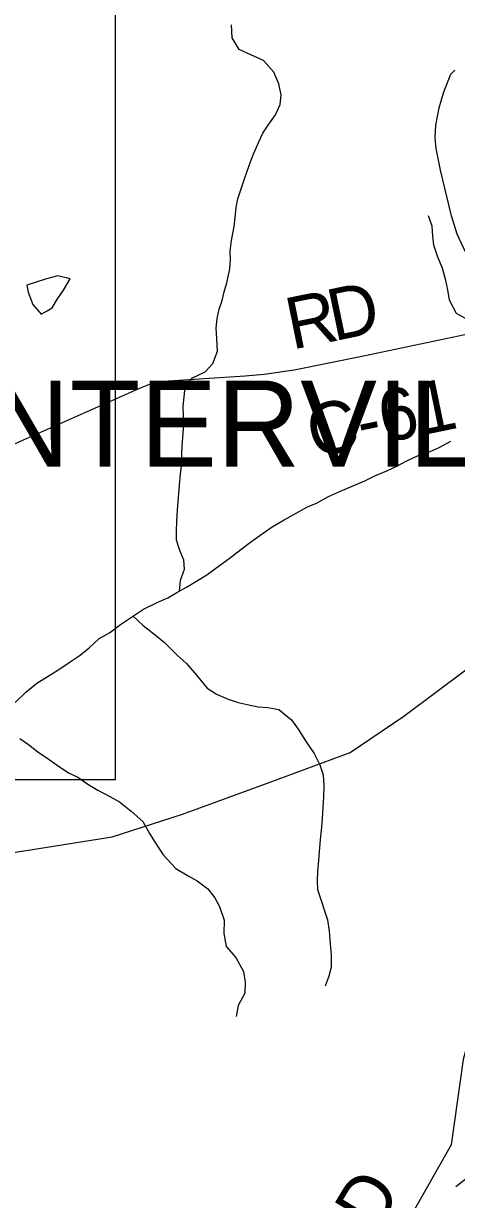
# Model space of a CAD drawing. Extents: x 0 to 42, y 0 to 22.
# Drawn here: x 7.812 to 8.05, y 14.81 to 15.455 of the extents above; entities that cross this region are included whole.
import ezdxf

# ---------------------------------------------------------------- set-up
doc = ezdxf.new("R2010")
doc.units = 0
for name, color, linetype in [('GM_X_Corporation_Text', 7, 'Continuous'), ('GM_X_County_Road', 7, 'Continuous'), ('GM_X_County_Road_Text', 7, 'Continuous'), ('GM_X_Minor_Lake', 7, 'Continuous'), ('GM_X_Minor_River', 7, 'Continuous'), ('GM_X_State_Route', 7, 'Continuous'), ('GM_X_Township_Road', 7, 'Continuous'), ('SH_Data', 7, 'Continuous')]:
    doc.layers.add(name, color=color, linetype=linetype)

msp = doc.modelspace()

# ---------------------------------------------------------------- linework, layer by layer
at = {"layer": 'GM_X_County_Road'}
for points in [[(8.1323, 15.29739), (8.12862, 15.29813), (8.12191, 15.29746), (8.07566, 15.28868), (7.99894, 15.27252), (7.9608, 15.26489), (7.94442, 15.26259), (7.93385, 15.26154), (7.88876, 15.25872), (7.88347, 15.25802), (7.87625, 15.25502), (7.80528, 15.22351)], [(8.0964, 15.13603), (8.09893, 15.13474), (8.10274, 15.05051), (8.0787, 14.96908), (8.06166, 14.91513), (8.05384, 14.88656), (8.04723, 14.83957), (8.0246, 14.79994)]]:
    msp.add_lwpolyline(points, dxfattribs=at)
at = {"layer": 'GM_X_Minor_Lake'}
for points in [[(7.82508, 15.29755), (7.82785, 15.2992), (7.83068, 15.30414), (7.83407, 15.30889), (7.83766, 15.31496), (7.83084, 15.31666), (7.82461, 15.31513), (7.81379, 15.31162)], [(7.81379, 15.31162), (7.8146, 15.30771), (7.81726, 15.30089), (7.82181, 15.29559), (7.82508, 15.29755)]]:
    msp.add_lwpolyline(points, dxfattribs=at)
at = {"layer": 'GM_X_Minor_River'}
for points in [[(7.8979, 15.14366), (7.8983, 15.14969), (7.90056, 15.15557), (7.90017, 15.16051), (7.89789, 15.16638), (7.89618, 15.1715), (7.89617, 15.17643), (7.89635, 15.18193), (7.89671, 15.18819), (7.89782, 15.20185), (7.89838, 15.20792), (7.89913, 15.21361), (7.89911, 15.21987), (7.89948, 15.22556), (7.90003, 15.23277), (7.90002, 15.23941), (7.89982, 15.2451), (7.90038, 15.25022), (7.90094, 15.25553), (7.9049, 15.26066), (7.91189, 15.2639), (7.91623, 15.26865), (7.91868, 15.2753), (7.91829, 15.28231), (7.9179, 15.288), (7.91846, 15.29332), (7.91958, 15.29844), (7.92127, 15.30318), (7.9224, 15.30793), (7.92409, 15.31362), (7.9254, 15.32045), (7.92577, 15.32539), (7.92576, 15.33032), (7.92632, 15.33601), (7.92782, 15.34379), (7.92837, 15.34872), (7.92893, 15.35422), (7.92987, 15.35897), (7.93156, 15.3639), (7.93363, 15.36997), (7.93608, 15.37719), (7.93833, 15.38307), (7.94135, 15.39029), (7.94361, 15.39503), (7.947, 15.39997), (7.95059, 15.4051), (7.95322, 15.41079), (7.95378, 15.41611), (7.95244, 15.42217), (7.9496, 15.42843), (7.94391, 15.43486), (7.93709, 15.43807), (7.93066, 15.44091), (7.92686, 15.44735), (7.92647, 15.45455)], [(8.05671, 15.29227), (8.05008, 15.29605), (8.04629, 15.30325), (8.04533, 15.30894), (8.04419, 15.31406), (8.04247, 15.32088), (8.03981, 15.32694), (8.03772, 15.33358), (8.03714, 15.33851), (8.03675, 15.34401), (8.03466, 15.3497)], [(7.80746, 15.08255), (7.81331, 15.08806), (7.81935, 15.09301), (7.82558, 15.097), (7.83087, 15.10024), (7.83767, 15.1048), (7.84259, 15.10804), (7.84787, 15.11222), (7.85373, 15.11755), (7.85939, 15.12078), (7.86544, 15.12535), (7.87148, 15.12934), (7.87809, 15.13372), (7.88584, 15.13753), (7.89132, 15.14), (7.89642, 15.14286), (7.90171, 15.14571), (7.90776, 15.14952), (7.91286, 15.15257), (7.91985, 15.1577), (7.92513, 15.1615), (7.93155, 15.16645), (7.93684, 15.17044), (7.94326, 15.17501), (7.94874, 15.17881), (7.95535, 15.18281), (7.96027, 15.18548), (7.9682, 15.18985), (7.97312, 15.19195), (7.97973, 15.19557), (7.98634, 15.19843), (7.99144, 15.20071), (7.99976, 15.20414), (8.00524, 15.20681), (8.01185, 15.20967), (8.01696, 15.21196), (8.02281, 15.21519), (8.02867, 15.21786), (8.03566, 15.22034), (8.04058, 15.22244), (8.047, 15.22586)], [(7.87236, 15.12992), (7.87792, 15.1248), (7.88436, 15.11969), (7.88948, 15.11534), (7.89668, 15.10834), (7.9016, 15.1038), (7.9071, 15.09755), (7.91298, 15.09035), (7.91809, 15.08695), (7.92452, 15.08431), (7.93001, 15.08242), (7.93493, 15.08129), (7.94098, 15.08017), (7.94647, 15.0798), (7.95234, 15.07867), (7.95934, 15.073), (7.96314, 15.06788), (7.96712, 15.06144), (7.97186, 15.05443), (7.9749, 15.04818), (7.9768, 15.04268), (7.97719, 15.0368), (7.97701, 15.03073), (7.97664, 15.02485), (7.97628, 15.01878), (7.97591, 15.01404), (7.97516, 15.00721), (7.97461, 15.00057), (7.97424, 14.99564), (7.97368, 14.98995), (7.97351, 14.98464), (7.9737, 14.97989), (7.9758, 14.97326), (7.97751, 14.96814), (7.97922, 14.96321), (7.98018, 14.95696), (7.98057, 14.94994), (7.98115, 14.94387), (7.98116, 14.93723), (7.97985, 14.9323), (7.97796, 14.92679)], [(7.80995, 15.06264), (7.81487, 15.05943), (7.81999, 15.05545), (7.82567, 15.05148), (7.83059, 15.04808), (7.83684, 15.04392), (7.84195, 15.04146), (7.84745, 15.03768), (7.85294, 15.03428), (7.85956, 15.03088), (7.86486, 15.02785), (7.8713, 15.02274), (7.87756, 15.01707), (7.88135, 15.01062), (7.88439, 15.0057), (7.88875, 14.99888), (7.89576, 14.99131), (7.90258, 14.98734), (7.9075, 14.9845), (7.91337, 14.98015), (7.91716, 14.97523), (7.91982, 14.97049), (7.92229, 14.96291), (7.92212, 14.9557), (7.92345, 14.9485), (7.92876, 14.94244), (7.93294, 14.93486), (7.93389, 14.92898), (7.93372, 14.92291), (7.93014, 14.91608), (7.92901, 14.91)], [(8.11568, 14.88508), (8.11328, 14.877), (8.11102, 14.87206), (8.10933, 14.86732), (8.10613, 14.86181), (8.0999, 14.85572), (8.09499, 14.84983), (8.08895, 14.8428), (8.08234, 14.83748), (8.07611, 14.83329), (8.06912, 14.82987), (8.06232, 14.82454), (8.05552, 14.82111), (8.04966, 14.81655)]]:
    msp.add_lwpolyline(points, dxfattribs=at)
at = {"layer": 'GM_X_State_Route'}
msp.add_lwpolyline([(7.7673, 14.99416), (7.81694, 15.00172), (7.8607, 15.0087), (7.89952, 15.02117), (7.94705, 15.0386), (7.99173, 15.05508), (8.02124, 15.07493), (8.05604, 15.10086)], dxfattribs=at)
at = {"layer": 'GM_X_Township_Road'}
msp.add_lwpolyline([(8.07566, 15.28868), (8.06375, 15.31401), (8.05397, 15.33201), (8.05045, 15.33951), (8.04741, 15.34958), (8.04132, 15.37465), (8.03898, 15.38659), (8.03841, 15.39242), (8.03878, 15.39941), (8.04062, 15.40886), (8.04307, 15.4177), (8.047, 15.42739), (8.04921, 15.4296)], dxfattribs=at)
at = {"layer": 'SH_Data'}
msp.add_lwpolyline([(6.40426, 15.67051), (7.86242, 15.67051), (7.86242, 15.04008), (6.40426, 15.04008)], close=True, dxfattribs=at)

# ---------------------------------------------------------------- texts
at = {"layer": 'GM_X_Corporation_Text'}
msp.add_text('CENTERVILLE', height=0.0473485, rotation=0.00001, dxfattribs=at).set_placement((7.70385, 15.21187))
at = {"layer": 'GM_X_County_Road_Text'}
for s, height, rotation, p in [('R', 0.02841, 11.47679, (7.95963, 15.27607)), ('D', 0.02841, 11.77193, (7.98265, 15.28074)), ('C-61', 0.028409, 11.64376, (7.97119, 15.21676)), ('D', 0.02841, 58.98626, (8.00606, 14.79078))]:
    msp.add_text(s, height=height, rotation=rotation, dxfattribs=at).set_placement(p)

doc.saveas('drawing.dxf')
